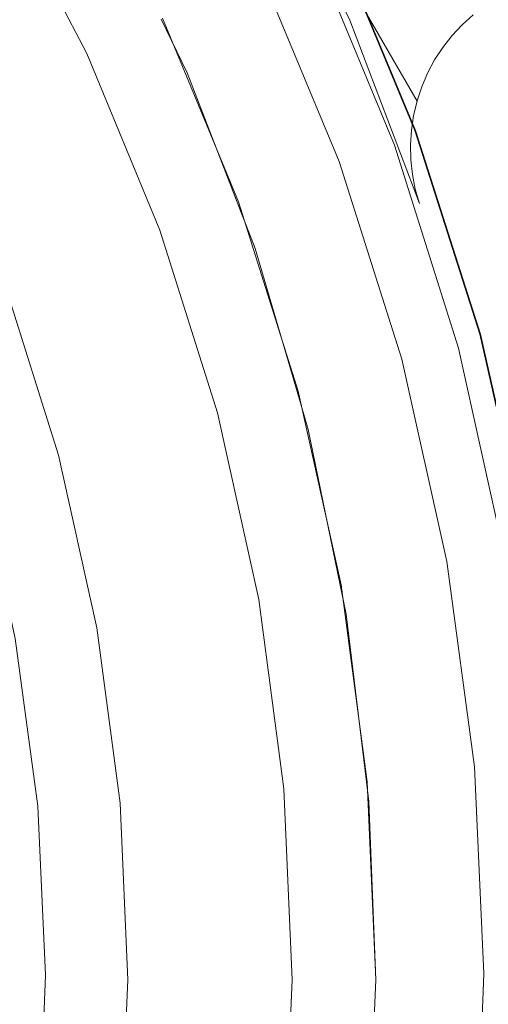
# Model space of a CAD drawing. Header units: inches. Extents: x -412 to -304, y -62 to 18.
# Tile 698 of 809: x -356.694 to -356.357, y -3.965 to -3.258. Entities that reach past the tile are written whole.
import ezdxf

# ---------------------------------------------------------------- set-up
doc = ezdxf.new("R2010")
doc.units = ezdxf.units.IN
doc.header["$LTSCALE"] = 32
doc.header["$MEASUREMENT"] = 0
for name, color, linetype, lineweight in [('Black', 7, 'Continuous', 18), ('DashLine', 7, 'Continuous', 13), ('Drawing', 7, 'Continuous', 18), ('Metal_MP', 7, 'Continuous', 5), ('None', 7, 'Continuous', 18), ('Plastic-MPWireManager', 7, 'Continuous', 25), ('SolidLine', 7, 'Continuous', 15), ('TIMotion-Frame', 7, 'Continuous', 18), ('Wood_1-H', 7, 'Continuous', 13)]:
    doc.layers.add(name, color=color, linetype=linetype, lineweight=lineweight)

# ---------------------------------------------------------------- blocks, each defined once
blk = doc.blocks.new('Group-20')
at = {"layer": 'Black'}
for points in [[(-34.54794, 16.53613, 28.9791), (34.54794, 16.53613, 28.9791), (34.54794, -16.53613, 28.9791), (-34.54794, -16.53613, 28.9791)], [(-34.54794, 16.53613, 27.70079), (34.54794, 16.53613, 27.70079), (34.54794, -16.53613, 27.70079), (-34.54794, -16.53613, 27.70079)]]:
    blk.add_3dface(points, dxfattribs=at)
at = {"layer": 'Wood_1-H'}
for points in [[(-35.96494, 17.95313, 28.99879), (35.96494, 17.95313, 28.99879), (35.96494, -17.95313, 28.99879), (-35.96494, -17.95313, 28.99879)], [(-35.96494, 17.95313, 28.9791), (35.96494, 17.95313, 28.9791), (35.96494, -17.95313, 28.9791), (-35.96494, -17.95313, 28.9791)]]:
    blk.add_3dface(points, dxfattribs=at)
blk = doc.blocks.new('MPHtAdjColumn-NoCable (3D)')
at = {"layer": 'Metal_MP'}
for points, invisible_edges in [([(-0.15287, 1.74733, 23.4936), (-0.30458, 1.72735, 23.4936), (-0.2839, 1.6101, 23.4936), (-0.14249, 1.62872, 23.4936)], 10), ([(-0.14249, 1.62872, 2.3125), (-0.2839, 1.6101, 2.3125), (-0.30458, 1.72735, 2.3125), (-0.15287, 1.74733, 2.3125)], 10), ([(-0.14249, 1.62872, 23.4936), (0, 1.63494, 23.4936), (0, 1.754, 23.4936), (-0.15287, 1.74733, 23.4936)], 10), ([(-0.15287, 1.74733, 2.3125), (0, 1.754, 2.3125), (0, 1.63494, 2.3125), (-0.14249, 1.62872, 2.3125)], 10), ([(0.15287, 1.74733, 23.4936), (0, 1.754, 23.4936), (0, 1.63494, 23.4936), (0.14249, 1.62872, 23.4936)], 10), ([(0.14249, 1.62872, 2.3125), (0, 1.63494, 2.3125), (0, 1.754, 2.3125), (0.15287, 1.74733, 2.3125)], 10), ([(-0.45397, 1.69423, 2.3125), (-0.45397, 1.69423, 23.4936), (-0.30458, 1.72735, 23.4936), (-0.30458, 1.72735, 2.3125)], 5), ([(-0.30458, 1.72735, 23.4936), (-0.45397, 1.69423, 23.4936), (-0.42315, 1.57923, 23.4936), (-0.2839, 1.6101, 23.4936)], 10), ([(-0.2839, 1.6101, 2.3125), (-0.42315, 1.57923, 2.3125), (-0.45397, 1.69423, 2.3125), (-0.30458, 1.72735, 2.3125)], 10), ([(-0.5999, 1.64822, 2.3125), (-0.5999, 1.64822, 23.4936), (-0.45397, 1.69423, 23.4936), (-0.45397, 1.69423, 2.3125)], 5), ([(-0.55918, 1.53634, 23.4936), (-0.42315, 1.57923, 23.4936), (-0.45397, 1.69423, 23.4936), (-0.5999, 1.64822, 23.4936)], 10), ([(-0.5999, 1.64822, 2.3125), (-0.45397, 1.69423, 2.3125), (-0.42315, 1.57923, 2.3125), (-0.55918, 1.53634, 2.3125)], 10), ([(-0.74127, 1.58966, 2.3125), (-0.74127, 1.58966, 23.4936), (-0.5999, 1.64822, 23.4936), (-0.5999, 1.64822, 2.3125)], 5), ([(-0.69095, 1.48176, 23.4936), (-0.55918, 1.53634, 23.4936), (-0.5999, 1.64822, 23.4936), (-0.74127, 1.58966, 23.4936)], 10), ([(-0.74127, 1.58966, 2.3125), (-0.5999, 1.64822, 2.3125), (-0.55918, 1.53634, 2.3125), (-0.69095, 1.48176, 2.3125)], 10), ([(-0.57726, 0.89254, 2.90305), (-0.00003, 1.63494, 2.90305), (-0.12834, 1.62991, 2.90305)], 9), ([(-0.57726, 0.89254, 2.90305), (-0.56159, 0.88052, 2.90305), (0.13576, 1.62929, 2.90305), (-0.00003, 1.63494, 2.90305)], 10), ([(-0.00003, 1.63494, 2.76919), (-0.14249, 1.62872, 2.3125), (0, 1.63494, 2.3125)], 9), ([(-0.00003, 1.63494, 2.76919), (-0.14249, 1.62872, 2.76919), (-0.14249, 1.62872, 2.3125)], 10), ([(0, 1.63494, 23.4936), (-0.14249, 1.62872, 23.4936), (-0.12834, 1.62991, 2.90305)], 10), ([(0.57726, 0.89254, 2.76919), (0.56159, 0.88052, 2.76919), (-0.14249, 1.62872, 2.76919), (-0.00003, 1.63494, 2.76919)], 10), ([(-0.12834, 1.62991, 2.90305), (-0.00003, 1.63494, 2.90305), (0, 1.63494, 23.4936)], 10), ([(0, 1.63494, 2.3125), (0, 1.63494, 23.4936), (-0.00003, 1.63494, 2.90305), (-0.00003, 1.63494, 2.76919)], 11), ([(-0.00003, 1.63494, 2.76919), (-0.00003, 1.63494, 2.90305), (0.13576, 1.62929, 2.90305), (0.13576, 1.62929, 2.76919)], 4), ([(-0.00003, 1.63494, 2.76919), (0.13576, 1.62929, 2.76919), (0.59392, 0.90316, 2.76919), (0.57726, 0.89254, 2.76919)], 10), ([(0.14249, 1.62872, 2.3125), (0.14249, 1.62872, 23.4936), (0, 1.63494, 23.4936), (0, 1.63494, 2.3125)], 5), ([(-0.2839, 1.6101, 2.76919), (-0.14249, 1.62872, 2.76919), (-0.59392, 0.90316, 2.76919), (-0.61144, 0.91227, 2.76919)], 10), ([(-0.12834, 1.62991, 2.90305), (-0.14243, 1.6282, 2.90305), (-0.59392, 0.90316, 2.90305), (-0.57726, 0.89254, 2.90305)], 10), ([(0.51106, 0.8203, 2.76919), (0.50194, 0.80278, 2.76919), (-0.59392, 0.90316, 2.76919), (-0.14249, 1.62872, 2.76919)], 14), ([(-0.59392, 0.90316, 2.90305), (-0.14243, 1.6282, 2.90305), (-0.2628, 1.61368, 2.90305)], 9), ([(-0.56159, 0.88052, 2.90305), (-0.54703, 0.86718, 2.90305), (0.13576, 1.62929, 2.90305)], 10), ([(0.13576, 1.62929, 2.90305), (-0.54703, 0.86718, 2.90305), (-0.53369, 0.85262, 2.90305)], 9), ([(0.13576, 1.62929, 2.90305), (-0.53369, 0.85262, 2.90305), (-0.52167, 0.83695, 2.90305)], 9), ([(0.13576, 1.62929, 2.90305), (-0.52167, 0.83695, 2.90305), (-0.51106, 0.8203, 2.90305)], 9), ([(-0.51106, 0.8203, 2.90305), (-0.50194, 0.80278, 2.90305), (0.59392, 0.90316, 2.90305), (0.13576, 1.62929, 2.90305)], 14), ([(-0.14249, 1.62872, 23.4936), (-0.2839, 1.6101, 23.4936), (-0.2628, 1.61368, 2.90305)], 10), ([(-0.2839, 1.6101, 2.76919), (-0.2839, 1.6101, 2.3125), (-0.14249, 1.62872, 2.3125), (-0.14249, 1.62872, 2.76919)], 5), ([(-0.2628, 1.61368, 2.90305), (-0.14243, 1.6282, 2.90305), (-0.14249, 1.62872, 23.4936)], 10), ([(-0.14249, 1.62872, 23.4936), (-0.14243, 1.6282, 2.90305), (-0.12834, 1.62991, 2.90305)], 9), ([(-0.14249, 1.62872, 2.76919), (0.52167, 0.83695, 2.76919), (0.51106, 0.8203, 2.76919)], 9), ([(-0.14249, 1.62872, 2.76919), (0.53369, 0.85262, 2.76919), (0.52167, 0.83695, 2.76919)], 9), ([(-0.14249, 1.62872, 2.76919), (0.54703, 0.86718, 2.76919), (0.53369, 0.85262, 2.76919)], 9), ([(0.56159, 0.88052, 2.76919), (0.54703, 0.86718, 2.76919), (-0.14249, 1.62872, 2.76919)], 10), ([(-0.2628, 1.61368, 2.90305), (-0.28375, 1.60937, 2.90305), (-0.61144, 0.91227, 2.90305), (-0.59392, 0.90316, 2.90305)], 10), ([(-0.2839, 1.6101, 23.4936), (-0.28375, 1.60937, 2.90305), (-0.2628, 1.61368, 2.90305)], 9), ([(-0.61144, 0.91227, 2.76919), (-0.62968, 0.91983, 2.76919), (-0.42315, 1.57923, 2.76919), (-0.2839, 1.6101, 2.76919)], 10), ([(-0.28375, 1.60937, 2.90305), (-0.3955, 1.58639, 2.90305), (-0.62968, 0.91983, 2.90305), (-0.61144, 0.91227, 2.90305)], 10), ([(-0.2839, 1.6101, 23.4936), (-0.42315, 1.57923, 23.4936), (-0.3955, 1.58639, 2.90305)], 10), ([(-0.42315, 1.57923, 2.76919), (-0.42315, 1.57923, 2.3125), (-0.2839, 1.6101, 2.3125), (-0.2839, 1.6101, 2.76919)], 5), ([(-0.3955, 1.58639, 2.90305), (-0.28375, 1.60937, 2.90305), (-0.2839, 1.6101, 23.4936)], 10), ([(-0.62968, 0.91983, 2.90305), (-0.3955, 1.58639, 2.90305), (-0.42289, 1.57834, 2.90305)], 9), ([(-0.42315, 1.57923, 23.4936), (-0.42289, 1.57834, 2.90305), (-0.3955, 1.58639, 2.90305)], 9), ([(-0.64852, 0.92577, 2.76919), (-0.6678, 0.93005, 2.76919), (-0.55918, 1.53634, 2.76919), (-0.42315, 1.57923, 2.76919)], 10), ([(-0.42315, 1.57923, 2.76919), (-0.62968, 0.91983, 2.76919), (-0.64852, 0.92577, 2.76919)], 9), ([(-0.42289, 1.57834, 2.90305), (-0.52562, 1.54815, 2.90305), (-0.64852, 0.92577, 2.90305), (-0.62968, 0.91983, 2.90305)], 10), ([(-0.42315, 1.57923, 23.4936), (-0.55918, 1.53634, 23.4936), (-0.52562, 1.54815, 2.90305)], 10), ([(-0.55918, 1.53634, 2.76919), (-0.55918, 1.53634, 2.3125), (-0.42315, 1.57923, 2.3125), (-0.42315, 1.57923, 2.76919)], 5), ([(-0.52562, 1.54815, 2.90305), (-0.42289, 1.57834, 2.90305), (-0.42315, 1.57923, 23.4936)], 10), ([(-0.52562, 1.54815, 2.90305), (-0.55879, 1.53534, 2.90305), (-0.6678, 0.93005, 2.90305), (-0.64852, 0.92577, 2.90305)], 10), ([(-0.55918, 1.53634, 23.4936), (-0.55879, 1.53534, 2.90305), (-0.52562, 1.54815, 2.90305)], 9), ([(-0.55918, 1.53634, 23.4936), (-0.69095, 1.48176, 23.4936), (-0.65184, 1.49938, 2.90305)], 10), ([(-0.69095, 1.48176, 2.76919), (-0.69095, 1.48176, 2.3125), (-0.55918, 1.53634, 2.3125), (-0.55918, 1.53634, 2.76919)], 5), ([(-0.6678, 0.93005, 2.76919), (-0.68738, 0.93262, 2.76919), (-0.69095, 1.48176, 2.76919), (-0.55918, 1.53634, 2.76919)], 10), ([(-0.55879, 1.53534, 2.90305), (-0.65184, 1.49938, 2.90305), (-0.68738, 0.93262, 2.90305), (-0.6678, 0.93005, 2.90305)], 10), ([(-0.65184, 1.49938, 2.90305), (-0.55879, 1.53534, 2.90305), (-0.55918, 1.53634, 23.4936)], 10), ([(-0.70711, 0.93348, 2.90305), (-0.68738, 0.93262, 2.90305), (-0.65184, 1.49938, 2.90305), (-0.69043, 1.48067, 2.90305)], 10), ([(-0.69095, 1.48176, 23.4936), (-0.69043, 1.48067, 2.90305), (-0.65184, 1.49938, 2.90305)], 9), ([(-0.69095, 1.48176, 2.76919), (-0.68738, 0.93262, 2.76919), (-0.70711, 0.93348, 2.76919)], 9)]:
    blk.add_3dface(points, dxfattribs=dict(at, invisible_edges=invisible_edges))
blk = doc.blocks.new('MP-Leg-502-89 (3D)')
at = {"layer": 'Metal_MP'}
for points, invisible_edges in [([(-1.82307, -0.25183, 5.29935), (-1.81262, -0.2541, 5.30143), (-1.75724, 0, 5.3125)], 10), ([(-1.75724, 0, 2.3125), (-1.81262, -0.2541, 2.30618), (-1.82307, -0.25183, 2.30498)], 9), ([(-1.81262, -0.2541, 5.30143), (-1.8024, -0.25725, 5.30348), (-1.75724, 0, 5.3125)], 10), ([(-1.75724, 0, 2.3125), (-1.8024, -0.25725, 2.30734), (-1.81262, -0.2541, 2.30618)], 9), ([(-1.8024, -0.25725, 5.30348), (-1.79248, -0.26127, 5.30546), (-1.75724, 0, 5.3125)], 10), ([(-1.75724, 0, 2.3125), (-1.79248, -0.26127, 2.30848), (-1.8024, -0.25725, 2.30734)], 9), ([(-1.79248, -0.26127, 5.30546), (-1.78295, -0.26612, 5.30736), (-1.75724, 0, 5.3125)], 10), ([(-1.75724, 0, 2.3125), (-1.78295, -0.26612, 2.30956), (-1.79248, -0.26127, 2.30848)], 9), ([(-1.78295, -0.26612, 5.30736), (-1.77387, -0.27177, 5.30918), (-1.75724, 0, 5.3125)], 10), ([(-1.75724, 0, 2.3125), (-1.77387, -0.27177, 2.3106), (-1.78295, -0.26612, 2.30956)], 9), ([(-1.77387, -0.27177, 5.30918), (-1.7653, -0.27818, 5.31089), (-1.75724, 0, 5.3125)], 10), ([(-1.75724, 0, 2.3125), (-1.7653, -0.27818, 2.31158), (-1.77387, -0.27177, 2.3106)], 9), ([(-1.75724, 0, 5.3125), (-1.7653, -0.27818, 5.31089), (-1.75732, -0.28529, 5.31248)], 9), ([(-1.75724, 0, 2.3125), (-1.75724, -0.28536, 2.3125), (-1.75732, -0.28529, 2.31249), (-1.7653, -0.27818, 2.31158)], 8), ([(-1.75732, -0.28529, 5.31248), (-1.75724, -0.28536, 5.3125), (-1.75724, 0, 5.3125)], 8), ([(-1.75724, -0.28536, 2.3125), (-1.75724, 0, 2.3125), (-1.75582, -0.07046, 2.3125)], 8), ([(-1.75582, -0.07046, 5.3125), (-1.75724, 0, 5.3125), (-1.75724, -0.28536, 5.3125)], 8), ([(-1.75582, -0.07046, 2.3125), (-1.74449, -0.21091, 2.3125), (-1.74996, -0.29306, 2.3125), (-1.75724, -0.28536, 2.3125)], 10), ([(-1.75724, -0.28536, 5.3125), (-1.74996, -0.29306, 5.3125), (-1.74449, -0.21091, 5.3125), (-1.75582, -0.07046, 5.3125)], 10), ([(-1.75582, -0.07046, 2.3125), (-1.75582, -0.07046, 5.3125), (-1.74449, -0.21091, 5.3125), (-1.74449, -0.21091, 2.3125)], 5), ([(-1.74449, -0.21091, 2.3125), (-1.74331, -0.30143, 2.3125), (-1.74996, -0.29306, 2.3125)], 9), ([(-1.74996, -0.29306, 5.3125), (-1.74331, -0.30143, 5.3125), (-1.74449, -0.21091, 5.3125)], 10), ([(-1.74449, -0.21091, 2.3125), (-1.72793, -0.3295, 2.3125), (-1.73225, -0.31972, 2.3125)], 9), ([(-1.73225, -0.31972, 2.3125), (-1.73739, -0.31033, 2.3125), (-1.74449, -0.21091, 2.3125)], 10), ([(-1.74449, -0.21091, 2.3125), (-1.72189, -0.35, 2.3125), (-1.72447, -0.33962, 2.3125)], 8), ([(-1.72447, -0.33962, 2.3125), (-1.72793, -0.3295, 2.3125), (-1.74449, -0.21091, 2.3125)], 10), ([(-1.73739, -0.31033, 2.3125), (-1.74331, -0.30143, 2.3125), (-1.74449, -0.21091, 2.3125)], 10), ([(-1.74449, -0.21091, 5.3125), (-1.72793, -0.3295, 5.3125), (-1.72447, -0.33962, 5.3125)], 9), ([(-1.74449, -0.21091, 5.3125), (-1.74331, -0.30143, 5.3125), (-1.73739, -0.31033, 5.3125)], 9), ([(-1.74449, -0.21091, 5.3125), (-1.73225, -0.31972, 5.3125), (-1.72793, -0.3295, 5.3125)], 9), ([(-1.73739, -0.31033, 5.3125), (-1.73225, -0.31972, 5.3125), (-1.74449, -0.21091, 5.3125)], 10), ([(-1.72447, -0.33962, 5.3125), (-1.72189, -0.35, 5.3125), (-1.74449, -0.21091, 5.3125)], 8), ([(-1.74449, -0.21091, 2.3125), (-1.74449, -0.21091, 5.3125), (-1.72189, -0.35, 5.3125), (-1.72189, -0.35, 2.3125)], 1), ([(-1.81262, -0.2541, 2.30618), (-1.81262, -0.2541, 5.30143), (-1.82307, -0.25183, 5.29935), (-1.82307, -0.25183, 2.30498)], 5), ([(-1.8024, -0.25725, 2.30734), (-1.8024, -0.25725, 5.30348), (-1.81262, -0.2541, 5.30143), (-1.81262, -0.2541, 2.30618)], 5), ([(-1.79248, -0.26127, 2.30848), (-1.79248, -0.26127, 5.30546), (-1.8024, -0.25725, 5.30348), (-1.8024, -0.25725, 2.30734)], 5), ([(-1.78295, -0.26612, 2.30956), (-1.78295, -0.26612, 5.30736), (-1.79248, -0.26127, 5.30546), (-1.79248, -0.26127, 2.30848)], 5), ([(-1.77387, -0.27177, 2.3106), (-1.77387, -0.27177, 5.30918), (-1.78295, -0.26612, 5.30736), (-1.78295, -0.26612, 2.30956)], 5), ([(-1.7653, -0.27818, 2.31158), (-1.7653, -0.27818, 5.31089), (-1.77387, -0.27177, 5.30918), (-1.77387, -0.27177, 2.3106)], 5), ([(-1.75732, -0.28529, 2.31249), (-1.75732, -0.28529, 5.31248), (-1.7653, -0.27818, 5.31089), (-1.7653, -0.27818, 2.31158)], 5), ([(-1.75724, -0.28536, 5.3125), (-1.75732, -0.28529, 5.31248), (-1.75732, -0.28529, 2.31249), (-1.75724, -0.28536, 2.3125)], 10), ([(-1.75724, -0.28536, 2.3125), (-1.74996, -0.29306, 5.3125), (-1.75724, -0.28536, 5.3125)], 9), ([(-1.75724, -0.28536, 2.3125), (-1.74996, -0.29306, 2.3125), (-1.74996, -0.29306, 5.3125)], 10), ([(-1.74331, -0.30143, 2.3125), (-1.74331, -0.30143, 5.3125), (-1.74996, -0.29306, 5.3125), (-1.74996, -0.29306, 2.3125)], 5), ([(-1.73739, -0.31033, 2.3125), (-1.73739, -0.31033, 5.3125), (-1.74331, -0.30143, 5.3125), (-1.74331, -0.30143, 2.3125)], 5), ([(-1.73225, -0.31972, 2.3125), (-1.73225, -0.31972, 5.3125), (-1.73739, -0.31033, 5.3125), (-1.73739, -0.31033, 2.3125)], 5), ([(-1.72793, -0.3295, 2.3125), (-1.72793, -0.3295, 5.3125), (-1.73225, -0.31972, 5.3125), (-1.73225, -0.31972, 2.3125)], 5), ([(-1.72447, -0.33962, 2.3125), (-1.72447, -0.33962, 5.3125), (-1.72793, -0.3295, 5.3125), (-1.72793, -0.3295, 2.3125)], 5), ([(-1.72189, -0.35, 2.3125), (-1.72189, -0.35, 5.3125), (-1.72447, -0.33962, 5.3125), (-1.72447, -0.33962, 2.3125)], 4)]:
    blk.add_3dface(points, dxfattribs=dict(at, invisible_edges=invisible_edges))
blk = doc.blocks.new('MPHtAdjLeg-16-NoCable (3D)')
at = {"layer": 'DashLine', "color": 7, "xscale": -1, "rotation": 120}
blk.add_blockref('MP-Leg-502-89 (3D)', (0, 0), dxfattribs=at)
at = {"layer": 'DashLine', "color": 7}
blk.add_blockref('MPHtAdjColumn-NoCable (3D)', (0, 0), dxfattribs=at)
blk = doc.blocks.new('MpHtAdjBase-3 (3D)')
at = {"layer": 'Black', "color": 7}
blk.add_blockref('MPHtAdjLeg-16-NoCable (3D)', (-21.55512, 0), dxfattribs=at)
blk = doc.blocks.new('MPHtAdjLegCoverPower (3D)')
at = {"layer": 'Black'}
for points, invisible_edges in [([(1.53355, 0.88712, 23.4936), (1.60482, 0.75054, 23.4936), (1.42726, 0.66554, 23.4936), (1.36382, 0.7874, 23.4936)], 10), ([(1.55133, 0.72552, 23.67077), (1.48243, 0.85755, 23.67077), (1.2098, 0.69984, 23.67077), (1.26602, 0.59209, 23.67077)], 10), ([(1.32021, 0.61563, 22.23376), (1.26153, 0.72835, 22.23376), (1.36382, 0.7874, 22.23376), (1.42726, 0.66554, 22.23376)], 10), ([(1.36382, 0.7874, 22.23376), (1.36382, 0.7874, 23.4936), (1.42726, 0.66554, 23.4936), (1.42726, 0.66554, 22.23376)], 5), ([(1.47983, 0.53861, 23.4936), (1.42726, 0.66554, 23.4936), (1.60482, 0.75054, 23.4936), (1.66396, 0.60828, 23.4936)], 10), ([(1.66396, 0.60828, 23.61171), (1.60482, 0.75054, 23.61171), (1.55133, 0.72552, 23.67077), (1.60849, 0.58801, 23.67077)], 10), ([(1.60482, 0.75054, 23.4936), (1.60482, 0.75054, 23.61171), (1.66396, 0.60828, 23.61171), (1.66396, 0.60828, 23.4936)], 5), ([(1.26602, 0.59209, 23.67077), (1.31268, 0.47987, 23.67077), (1.60849, 0.58801, 23.67077), (1.55133, 0.72552, 23.67077)], 10), ([(1.42726, 0.66554, 22.23376), (1.47983, 0.53861, 22.23376), (1.36884, 0.49822, 22.23376), (1.32021, 0.61563, 22.23376)], 10), ([(1.42726, 0.66554, 22.23376), (1.42726, 0.66554, 23.4936), (1.47983, 0.53861, 23.4936), (1.47983, 0.53861, 22.23376)], 5), ([(1.66396, 0.60828, 23.4936), (1.71051, 0.46143, 23.4936), (1.52114, 0.40759, 23.4936), (1.47983, 0.53861, 23.4936)], 10), ([(1.71051, 0.46143, 23.61171), (1.66396, 0.60828, 23.61171), (1.60849, 0.58801, 23.67077), (1.65349, 0.44605, 23.67077)], 10), ([(1.66396, 0.60828, 23.4936), (1.66396, 0.60828, 23.61171), (1.71051, 0.46143, 23.61171), (1.71051, 0.46143, 23.4936)], 5), ([(1.65349, 0.44605, 23.67077), (1.60849, 0.58801, 23.67077), (1.31268, 0.47987, 23.67077), (1.3494, 0.36401, 23.67077)], 10), ([(1.40706, 0.37702, 22.23376), (1.36884, 0.49822, 22.23376), (1.47983, 0.53861, 22.23376), (1.52114, 0.40759, 22.23376)], 10), ([(1.47983, 0.53861, 22.23376), (1.47983, 0.53861, 23.4936), (1.52114, 0.40759, 23.4936), (1.52114, 0.40759, 22.23376)], 5), ([(1.36884, 0.49822, 23.4936), (1.40706, 0.37702, 23.4936), (1.3494, 0.36401, 23.4936), (1.31268, 0.47987, 23.4936)], 10), ([(1.40706, 0.37702, 22.23376), (1.40706, 0.37702, 23.4936), (1.36884, 0.49822, 23.4936), (1.36884, 0.49822, 22.23376)], 5), ([(1.55088, 0.27346, 23.4936), (1.52114, 0.40759, 23.4936), (1.71051, 0.46143, 23.4936), (1.74413, 0.31108, 23.4936)], 10), ([(1.74413, 0.31108, 23.61171), (1.71051, 0.46143, 23.61171), (1.65349, 0.44605, 23.67077), (1.68599, 0.30071, 23.67077)], 10), ([(1.71051, 0.46143, 23.4936), (1.71051, 0.46143, 23.61171), (1.74413, 0.31108, 23.61171), (1.74413, 0.31108, 23.4936)], 5), ([(1.68599, 0.30071, 23.67077), (1.65349, 0.44605, 23.67077), (1.3494, 0.36401, 23.67077), (1.37592, 0.24541, 23.67077)], 10), ([(1.52114, 0.40759, 22.23376), (1.55088, 0.27346, 22.23376), (1.43456, 0.25295, 22.23376), (1.40706, 0.37702, 22.23376)], 10), ([(1.52114, 0.40759, 22.23376), (1.52114, 0.40759, 23.4936), (1.55088, 0.27346, 23.4936), (1.55088, 0.27346, 22.23376)], 5), ([(1.40706, 0.37702, 23.4936), (1.43456, 0.25295, 23.4936), (1.37592, 0.24541, 23.4936), (1.3494, 0.36401, 23.4936)], 10), ([(1.43456, 0.25295, 22.23376), (1.43456, 0.25295, 23.4936), (1.40706, 0.37702, 23.4936), (1.40706, 0.37702, 22.23376)], 5), ([(1.74413, 0.31108, 23.4936), (1.76456, 0.15838, 23.4936), (1.56881, 0.13725, 23.4936), (1.55088, 0.27346, 23.4936)], 10), ([(1.76456, 0.15838, 23.61171), (1.74413, 0.31108, 23.61171), (1.68599, 0.30071, 23.67077), (1.70574, 0.1531, 23.67077)], 10), ([(1.70574, 0.1531, 23.67077), (1.68599, 0.30071, 23.67077), (1.37592, 0.24541, 23.67077), (1.39204, 0.12495, 23.67077)], 10), ([(1.45115, 0.12696, 22.23376), (1.43456, 0.25295, 22.23376), (1.55088, 0.27346, 22.23376), (1.56881, 0.13725, 22.23376)], 10), ([(1.55088, 0.27346, 22.23376), (1.55088, 0.27346, 23.4936), (1.56881, 0.13725, 23.4936), (1.56881, 0.13725, 22.23376)], 5), ([(1.43456, 0.25295, 23.4936), (1.45115, 0.12696, 23.4936), (1.39204, 0.12495, 23.4936), (1.37592, 0.24541, 23.4936)], 10), ([(1.45115, 0.12696, 22.23376), (1.45115, 0.12696, 23.4936), (1.43456, 0.25295, 23.4936), (1.43456, 0.25295, 22.23376)], 5), ([(1.39204, 0.12495, 23.4936), (1.39204, 0.12495, 23.67077), (1.37592, 0.24541, 23.67077), (1.37592, 0.24541, 23.4936)], 5), ([(1.5748, 0, 23.4936), (1.56881, 0.13725, 23.4936), (1.76456, 0.15838, 23.4936), (1.77165, 0.00449, 23.4936)], 10), ([(1.77165, 0.00449, 23.61171), (1.76456, 0.15838, 23.61171), (1.70574, 0.1531, 23.67077), (1.71259, 0.00434, 23.67077)], 10), ([(1.71259, 0.00434, 23.67077), (1.70574, 0.1531, 23.67077), (1.39204, 0.12495, 23.67077), (1.39763, 0.00354, 23.67077)], 10), ([(1.56881, 0.13725, 22.23376), (1.5748, 0, 22.23376), (1.45669, 0, 22.23376), (1.45115, 0.12696, 22.23376)], 10), ([(1.56881, 0.13725, 22.23376), (1.56881, 0.13725, 23.4936), (1.5748, 0, 23.4936), (1.5748, 0, 22.23376)], 5), ([(1.39763, 0.00354, 23.4936), (1.39204, 0.12495, 23.4936), (1.45115, 0.12696, 23.4936), (1.45669, 0, 23.4936)], 10), ([(1.39763, 0.00354, 23.4936), (1.39763, 0.00354, 23.67077), (1.39204, 0.12495, 23.67077), (1.39204, 0.12495, 23.4936)], 5), ([(1.45669, 0, 22.23376), (1.45669, 0, 23.4936), (1.45115, 0.12696, 23.4936), (1.45115, 0.12696, 22.23376)], 5), ([(1.39763, 0.00354, 23.67077), (1.39266, -0.11789, 23.67077), (1.70649, -0.14446, 23.67077), (1.71259, 0.00434, 23.67077)], 10), ([(1.45669, 0, 23.4936), (1.45115, -0.12696, 23.4936), (1.39266, -0.11789, 23.4936), (1.39763, 0.00354, 23.4936)], 10), ([(1.39266, -0.11789, 23.4936), (1.39266, -0.11789, 23.67077), (1.39763, 0.00354, 23.67077), (1.39763, 0.00354, 23.4936)], 5), ([(1.45115, -0.12696, 22.23376), (1.45669, 0, 22.23376), (1.5748, 0, 22.23376), (1.56881, -0.13725, 22.23376)], 10), ([(1.45115, -0.12696, 22.23376), (1.45115, -0.12696, 23.4936), (1.45669, 0, 23.4936), (1.45669, 0, 22.23376)], 5), ([(1.56881, -0.13725, 23.4936), (1.5748, 0, 23.4936), (1.77165, 0.00449, 23.4936), (1.76534, -0.14944, 23.4936)], 10), ([(1.5748, 0, 22.23376), (1.5748, 0, 23.4936), (1.56881, -0.13725, 23.4936), (1.56881, -0.13725, 22.23376)], 5), ([(1.76534, -0.14944, 23.61171), (1.77165, 0.00449, 23.61171), (1.71259, 0.00434, 23.67077), (1.70649, -0.14446, 23.67077)], 10)]:
    blk.add_3dface(points, dxfattribs=dict(at, invisible_edges=invisible_edges))
at = {"layer": 'Plastic-MPWireManager'}
for points, invisible_edges in [([(1.35656, 1.13951, 2.15502), (1.45018, 1.01771, 2.15502), (0.10759, 0.07817, 2.15502), (0.10037, 0.08725, 2.15502)], 10), ([(0.19016, 0.16531, 2.3125), (0.20385, 0.1481, 2.3125), (1.45018, 1.01771, 2.3125), (1.35656, 1.13951, 2.3125)], 10), ([(0.114, 0.0685, 2.15502), (0.10759, 0.07817, 2.15502), (1.45018, 1.01771, 2.15502), (1.53289, 0.88826, 2.15502)], 10), ([(1.53289, 0.88826, 2.3125), (1.45018, 1.01771, 2.3125), (0.20385, 0.1481, 2.3125), (0.21598, 0.12977, 2.3125)], 10), ([(0.11953, 0.0583, 2.15502), (0.114, 0.0685, 2.15502), (1.53289, 0.88826, 2.15502), (1.60408, 0.75213, 2.15502)], 10), ([(1.60408, 0.75213, 2.3125), (1.53289, 0.88826, 2.3125), (0.21598, 0.12977, 2.3125), (0.22647, 0.11046, 2.3125)], 10), ([(1.60408, 0.75213, 2.15502), (1.6632, 0.61034, 2.15502), (0.12416, 0.04766, 2.15502), (0.11953, 0.0583, 2.15502)], 10), ([(1.6632, 0.61034, 2.3125), (1.60408, 0.75213, 2.3125), (0.22647, 0.11046, 2.3125), (0.23523, 0.0903, 2.3125)], 10), ([(1.60408, 0.75213, 2.15502), (1.60408, 0.75213, 2.3125), (1.6632, 0.61034, 2.3125), (1.6632, 0.61034, 2.15502)], 5), ([(0.12784, 0.03666, 2.15502), (0.12416, 0.04766, 2.15502), (1.6632, 0.61034, 2.15502), (1.70982, 0.46397, 2.15502)], 10), ([(0.23523, 0.0903, 2.3125), (0.24221, 0.06945, 2.3125), (1.70982, 0.46397, 2.3125), (1.6632, 0.61034, 2.3125)], 10), ([(1.6632, 0.61034, 2.15502), (1.6632, 0.61034, 2.3125), (1.70982, 0.46397, 2.3125), (1.70982, 0.46397, 2.15502)], 5), ([(0.13055, 0.02538, 2.15502), (0.12784, 0.03666, 2.15502), (1.70982, 0.46397, 2.15502), (1.74359, 0.3141, 2.15502)], 10), ([(1.74359, 0.3141, 2.3125), (1.70982, 0.46397, 2.3125), (0.24221, 0.06945, 2.3125), (0.24734, 0.04808, 2.3125)], 10), ([(1.70982, 0.46397, 2.15502), (1.70982, 0.46397, 2.3125), (1.74359, 0.3141, 2.3125), (1.74359, 0.3141, 2.15502)], 5), ([(1.74359, 0.3141, 2.15502), (1.76424, 0.16188, 2.15502), (0.13226, 0.0139, 2.15502), (0.13055, 0.02538, 2.15502)], 10), ([(0.24734, 0.04808, 2.3125), (0.25059, 0.02634, 2.3125), (1.76424, 0.16188, 2.3125), (1.74359, 0.3141, 2.3125)], 10), ([(0.13297, 0.00232, 2.15502), (0.13226, 0.0139, 2.15502), (1.76424, 0.16188, 2.15502), (1.77163, 0.00843, 2.15502)], 10), ([(0.25059, 0.02634, 2.3125), (0.25193, 0.0044, 2.3125), (1.77163, 0.00843, 2.3125), (1.76424, 0.16188, 2.3125)], 10), ([(0.13267, -0.00928, 2.15502), (0.13297, 0.00232, 2.15502), (1.77163, 0.00843, 2.15502), (1.7657, -0.14507, 2.15502)], 10), ([(1.7657, -0.14507, 2.3125), (1.77163, 0.00843, 2.3125), (0.25193, 0.0044, 2.3125), (0.25135, -0.01758, 2.3125)], 10), ([(1.7657, -0.14507, 2.15502), (1.7465, -0.29749, 2.15502), (0.13135, -0.0208, 2.15502), (0.13267, -0.00928, 2.15502)], 10)]:
    blk.add_3dface(points, dxfattribs=dict(at, invisible_edges=invisible_edges))
blk = doc.blocks.new('TL9-Upper (3D)')
at = {"layer": 'TIMotion-Frame'}
for points in [[(-1.81112, -1.33858, -2.28346), (-1.81112, 5.49213, -2.28346), (1.81092, 5.49213, -2.28346), (1.81092, -1.33858, -2.28346)], [(-2.06693, -1.0315, -0.29528), (2.06693, -1.0315, -0.29528), (2.06693, 5.15748, -0.29528), (-2.06693, 5.15748, -0.29528)]]:
    blk.add_3dface(points, dxfattribs=at)
at = {"layer": 'TIMotion-Frame', "invisible_edges": 5}
for points in [[(-2.06693, 0.05048, -0.75072), (2.06693, 0.05048, -0.75072), (2.06693, 0.03515, -0.74871), (-2.06693, 0.03515, -0.74871)], [(-2.06693, 0.03515, -1.10169), (2.06693, 0.03515, -1.10169), (2.06693, 0.05048, -1.09967), (-2.06693, 0.05048, -1.09967)], [(-2.06693, 0.03515, -0.74871), (2.06693, 0.03515, -0.74871), (2.06693, 0.01971, -0.74803), (-2.06693, 0.01971, -0.74803)], [(-2.06693, 0.01971, -1.10236), (2.06693, 0.01971, -1.10236), (2.06693, 0.03515, -1.10169), (-2.06693, 0.03515, -1.10169)], [(-2.06693, 0.01971, -0.74803), (2.06693, 0.01971, -0.74803), (2.06693, 0.00427, -0.74871), (-2.06693, 0.00427, -0.74871)], [(-2.06693, 0.00427, -1.10169), (2.06693, 0.00427, -1.10169), (2.06693, 0.01971, -1.10236), (-2.06693, 0.01971, -1.10236)], [(-2.06693, 0.00427, -0.74871), (2.06693, 0.00427, -0.74871), (2.06693, -0.01105, -0.75072), (-2.06693, -0.01105, -0.75072)], [(-2.06693, -0.01105, -1.09967), (2.06693, -0.01105, -1.09967), (2.06693, 0.00427, -1.10169), (-2.06693, 0.00427, -1.10169)], [(-2.06693, -0.01105, -0.75072), (2.06693, -0.01105, -0.75072), (2.06693, -0.02614, -0.75407), (-2.06693, -0.02614, -0.75407)], [(-2.06693, -0.02614, -1.09633), (2.06693, -0.02614, -1.09633), (2.06693, -0.01105, -1.09967), (-2.06693, -0.01105, -1.09967)], [(-2.06693, -0.02614, -0.75407), (2.06693, -0.02614, -0.75407), (2.06693, -0.04088, -0.75872), (-2.06693, -0.04088, -0.75872)], [(-2.06693, -0.04088, -1.09168), (2.06693, -0.04088, -1.09168), (2.06693, -0.02614, -1.09633), (-2.06693, -0.02614, -1.09633)], [(-2.06693, -0.04088, -0.75872), (2.06693, -0.04088, -0.75872), (2.06693, -0.05516, -0.76463), (-2.06693, -0.05516, -0.76463)], [(-2.06693, -0.05516, -1.08576), (2.06693, -0.05516, -1.08576), (2.06693, -0.04088, -1.09168), (-2.06693, -0.04088, -1.09168)], [(-2.06693, -0.05516, -0.76463), (2.06693, -0.05516, -0.76463), (2.06693, -0.06887, -0.77177), (-2.06693, -0.06887, -0.77177)], [(-2.06693, -0.06887, -1.07863), (2.06693, -0.06887, -1.07863), (2.06693, -0.05516, -1.08576), (-2.06693, -0.05516, -1.08576)], [(-2.06693, -0.06887, -0.77177), (2.06693, -0.06887, -0.77177), (2.06693, -0.08191, -0.78007), (-2.06693, -0.08191, -0.78007)], [(-2.06693, -0.08191, -1.07032), (2.06693, -0.08191, -1.07032), (2.06693, -0.06887, -1.07863), (-2.06693, -0.06887, -1.07863)], [(-2.06693, -0.08191, -0.78007), (2.06693, -0.08191, -0.78007), (2.06693, -0.09417, -0.78948), (-2.06693, -0.09417, -0.78948)], [(-2.06693, -0.09417, -1.06091), (2.06693, -0.09417, -1.06091), (2.06693, -0.08191, -1.07032), (-2.06693, -0.08191, -1.07032)], [(-2.06693, -0.09417, -0.78948), (2.06693, -0.09417, -0.78948), (2.06693, -0.10556, -0.79992), (-2.06693, -0.10556, -0.79992)], [(-2.06693, -0.10556, -1.05047), (2.06693, -0.10556, -1.05047), (2.06693, -0.09417, -1.06091), (-2.06693, -0.09417, -1.06091)], [(-2.06693, -0.10556, -0.79992), (2.06693, -0.10556, -0.79992), (2.06693, -0.11601, -0.81132), (-2.06693, -0.11601, -0.81132)], [(-2.06693, -0.11601, -1.03908), (2.06693, -0.11601, -1.03908), (2.06693, -0.10556, -1.05047), (-2.06693, -0.10556, -1.05047)], [(-2.06693, -0.11601, -0.81132), (2.06693, -0.11601, -0.81132), (2.06693, -0.12541, -0.82358), (-2.06693, -0.12541, -0.82358)], [(-2.06693, -0.12541, -1.02681), (2.06693, -0.12541, -1.02681), (2.06693, -0.11601, -1.03908), (-2.06693, -0.11601, -1.03908)], [(-2.06693, -0.12541, -0.82358), (2.06693, -0.12541, -0.82358), (2.06693, -0.13372, -0.83661), (-2.06693, -0.13372, -0.83661)], [(-2.06693, -0.13372, -1.01378), (2.06693, -0.13372, -1.01378), (2.06693, -0.12541, -1.02681), (-2.06693, -0.12541, -1.02681)], [(-2.06693, -0.13372, -0.83661), (2.06693, -0.13372, -0.83661), (2.06693, -0.14086, -0.85032), (-2.06693, -0.14086, -0.85032)], [(-2.06693, -0.14086, -1.00007), (2.06693, -0.14086, -1.00007), (2.06693, -0.13372, -1.01378), (-2.06693, -0.13372, -1.01378)], [(-2.06693, -0.14086, -0.85032), (2.06693, -0.14086, -0.85032), (2.06693, -0.14677, -0.8646), (-2.06693, -0.14677, -0.8646)], [(-2.06693, -0.14677, -0.98579), (2.06693, -0.14677, -0.98579), (2.06693, -0.14086, -1.00007), (-2.06693, -0.14086, -1.00007)], [(-2.06693, -0.14677, -0.8646), (2.06693, -0.14677, -0.8646), (2.06693, -0.15142, -0.87934), (-2.06693, -0.15142, -0.87934)], [(-2.06693, -0.15142, -0.97105), (2.06693, -0.15142, -0.97105), (2.06693, -0.14677, -0.98579), (-2.06693, -0.14677, -0.98579)], [(-2.06693, -0.15142, -0.87934), (2.06693, -0.15142, -0.87934), (2.06693, -0.15476, -0.89443), (-2.06693, -0.15476, -0.89443)], [(-2.06693, -0.15476, -0.95596), (2.06693, -0.15476, -0.95596), (2.06693, -0.15142, -0.97105), (-2.06693, -0.15142, -0.97105)], [(-2.06693, -0.15476, -0.89443), (2.06693, -0.15476, -0.89443), (2.06693, -0.15678, -0.90976), (-2.06693, -0.15678, -0.90976)], [(-2.06693, -0.15678, -0.94064), (2.06693, -0.15678, -0.94064), (2.06693, -0.15476, -0.95596), (-2.06693, -0.15476, -0.95596)], [(-2.06693, -0.15678, -0.90976), (2.06693, -0.15678, -0.90976), (2.06693, -0.15745, -0.9252), (-2.06693, -0.15745, -0.9252)], [(-2.06693, -0.15745, -0.9252), (2.06693, -0.15745, -0.9252), (2.06693, -0.15678, -0.94064), (-2.06693, -0.15678, -0.94064)]]:
    blk.add_3dface(points, dxfattribs=at)
blk = doc.blocks.new('TEK04-Frame (3D)')
at = {"layer": 'DashLine', "color": 7, "rotation": 270}
blk.add_blockref('TL9-Upper (3D)', (-0.01952, 0, 0.21654), dxfattribs=at)
blk = doc.blocks.new('Group-23')
at = {"layer": 'None'}
blk.add_blockref('Group-20', (0, 0), dxfattribs=at)
at = {"layer": 'SolidLine', "color": 7}
for name, p in [('MpHtAdjBase-3 (3D)', (0, 0)), ('TEK04-Frame (3D)', (-21.55512, 0, 27.70079))]:
    blk.add_blockref(name, p, dxfattribs=at)
at = {"layer": 'SolidLine', "color": 7, "rotation": 90}
blk.add_blockref('MPHtAdjLegCoverPower (3D)', (-21.55512, 0), dxfattribs=at)
blk = doc.blocks.new('MP Ht Adju Rect Table (3D)')
at = {"layer": 'None'}
blk.add_blockref('Group-23', (0, 0), dxfattribs=at)
at = {"layer": 'Drawing', "color": 0, "flags": 1}
for tag in ['Tag', 'Catalog', 'Option1', 'Option2', 'Option3', 'Option4', 'Option5', 'Option6', 'Option7', 'Option8', 'Option9', 'Option10', 'Option11', 'Option12', 'Custom', 'FinishGroup', 'Discount', 'Item2', 'Item3', 'Item6', 'Item9', 'Item10', 'Item12', 'Item13', 'Item16', 'Item19', 'Item20', 'Item21', 'Item22', 'Item23', 'Item24', 'Item25', 'Item8', 'Item18', 'Item1', 'Item4', 'Item5', 'Item7', 'Item11', 'Item14', 'Item15', 'Item17']:
    blk.add_attdef(tag, (-16.60664, -46.53056), '', height=0.00709, dxfattribs=at)

msp = doc.modelspace()

# ---------------------------------------------------------------- block references
at = {"layer": 'Drawing', "rotation": 270}
msp.add_blockref('MP Ht Adju Rect Table (3D)', (-358.07283, -25.50309), dxfattribs=at)

doc.saveas('drawing.dxf')
